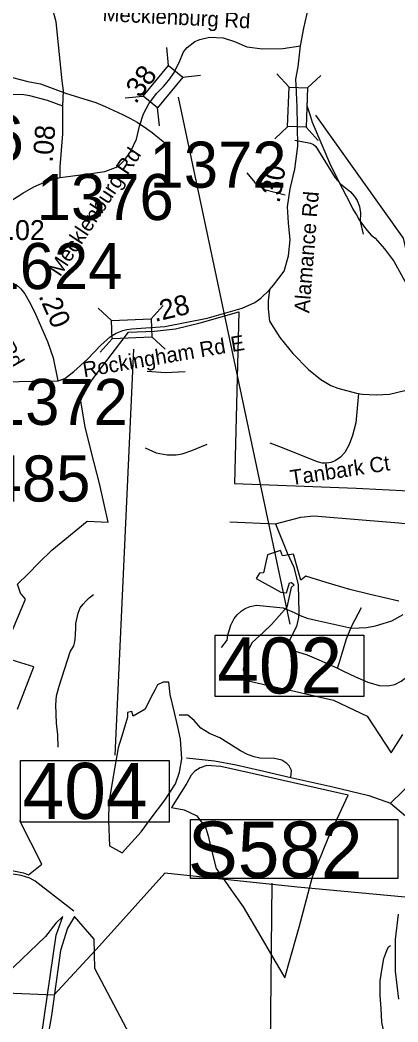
# Model space of a CAD drawing. Extents: x 1662474 to 1856135, y 779280 to 917889.
# Drawn here: x 1737912 to 1740276, y 817764 to 824030 of the extents above; entities that cross this region are included whole.
import ezdxf

# ---------------------------------------------------------------- set-up
doc = ezdxf.new("R2010")
doc.units = 0
for name, color, linetype in [('Cogo Default Point CELL', 7, 'Continuous'), ('Exist Boundary Political City Limit New', 7, 'Continuous'), ('Exist Boundary Political City Limit New Hole', 7, 'Continuous'), ('Exist Hydrographic Misc Water Feature', 7, 'Continuous'), ('Exist Road Non-System Type 51', 7, 'Continuous'), ('Exist Road Non-System Type 51 Label', 7, 'Continuous'), ('Exist Road Primary Interstate Structure Ovrhead Sign CELL', 7, 'Continuous'), ('Exist Road Secondary Mileage Tenths English Label', 7, 'Continuous'), ('Exist Road Secondary Structure Standard Bridge CELL', 7, 'Continuous'), ('Exist Road Secondary Structure Standard Bridge Number Label', 7, 'Continuous'), ('Exist Road Secondary Type 51 Attributed', 7, 'Continuous'), ('Exist Road Secondary Type 51 Label', 7, 'Continuous'), ('Exist Utilities Electrical Transmission Line', 7, 'Continuous'), ('Map Preparation Boundary City Limit Buffer Line', 7, 'Continuous'), ('Prop DGN Element Guardrail', 7, 'Continuous')]:
    doc.layers.add(name, color=color, linetype=linetype)

msp = doc.modelspace()

# ---------------------------------------------------------------- linework, layer by layer
at = {"layer": 'Exist Boundary Political City Limit New'}
for points in [[(1737831, 820135.9), (1737947.4, 820407.4), (1737915.6, 820444.8), (1737896.8, 820502.2), (1737962.2, 820567.4), (1738030.1, 820634.9), (1738110.9, 820715.2), (1738332.9, 820896.7), (1738462.8, 820890.2), (1738409.1, 821132.7), (1738360, 821324.7), (1738318.8, 821485.7), (1738288.5, 821672.1), (1738372.8, 821794.3), (1738590.1, 822077.8), (1738752.4, 822085.3), (1738885.5, 822099.6), (1739039.6, 822136.3), (1739280.5, 822205.1), (1739254, 821131.9), (1740014.4, 821103.2), (1740838.6, 821061.3)], [(1737896.6, 819720.4), (1737997.5, 819985.3), (1737862, 820026.4)], [(1737787.1, 818725.4), (1737933.5, 818696.2), (1737964.5, 818683.3), (1738049.1, 818752), (1737910.5, 819022.8)], [(1738046, 817674.9), (1738138.4, 818307.4), (1738180.8, 818423.3), (1738135.1, 818381.3), (1738071.8, 818298.6), (1737823.9, 818060.2), (1737752.9, 817902.8), (1737570.5, 817721)]]:
    msp.add_lwpolyline(points, dxfattribs=at)
at = {"layer": 'Exist Boundary Political City Limit New Hole'}
for points in [[(1740280.5, 820395), (1740103, 820437.6), (1739974.4, 820468.6), (1739827.6, 820513.2), (1739699, 820552.4), (1739669.4, 820526.1), (1739622.5, 820690.2), (1739554.8, 820679), (1739541.8, 820712), (1739459.9, 820684.6), (1739435.1, 820573.7), (1739409.9, 820570.5), (1739389.2, 820538.1), (1739543.1, 820452.1)], [(1739543.1, 820452.1), (1739579.1, 820448.9), (1739597, 820509.6), (1739609.5, 820513.1), (1739627, 820497), (1739608.9, 820482.3), (1739581, 820358.6), (1739485.5, 820250.9), (1739434.2, 820202.9), (1739362.8, 820135.9), (1739326.4, 820061), (1739308.1, 819967.5), (1739330.6, 819899.8), (1739457.4, 819871.2), (1739610.1, 819836.8), (1739753.5, 819804.4), (1739873.6, 819777.3), (1740000, 819717.1), (1740083.6, 819677.2), (1740233.8, 819447.6), (1740306, 819561)], [(1738852, 819812.5), (1738841.9, 819889.1), (1738807.2, 819888.9), (1738772.1, 819871.6), (1738755.4, 819838.4), (1738730.4, 819792.6), (1738694.4, 819721.1), (1738619.8, 819677.3), (1738610.5, 819706.8), (1738583.4, 819699.1), (1738584.6, 819670.9), (1738554.2, 819571.6), (1738525.5, 819478.2), (1738495.1, 819300.3), (1738466.8, 819135.1), (1738465.8, 819023.9), (1738472.5, 818866.6), (1738551.8, 818822.9), (1738669.5, 818954.1), (1738733.2, 819039.2), (1738817.8, 819151.6), (1738884, 819252.7), (1738910.6, 819326.1), (1738923.9, 819410.8), (1738916.2, 819532.8), (1738898.5, 819610.4), (1738877.6, 819699.9), (1738852, 819812.5)], [(1739103, 818864.6), (1739139.6, 818723), (1739174.9, 818673), (1739231.4, 818592.7), (1739308.4, 818483.3), (1739418.5, 818296.4), (1739509, 818142.9), (1739568.9, 818041.2), (1739594.4, 818130.7), (1739658.9, 818357.1), (1739741.5, 818671.7), (1739839.2, 818913.4), (1739964.9, 819183.4), (1739364.1, 819319), (1739168.9, 819362.1), (1739081, 819368), (1739037.9, 819354.4), (1739005.9, 819333.6), (1738982.1, 819308.2), (1738954.8, 819257.6), (1738858.9, 819104.6), (1738938.5, 819091.1), (1739017.8, 819054.1), (1739074.1, 818976.1), (1739088.1, 818928.6), (1739103, 818864.6)], [(1738598.9, 817683.9), (1738380, 818098.1), (1738376.6, 818281.6), (1738252.9, 818423.4), (1738209, 818350.8), (1738164.6, 818210.8), (1738108.5, 817805.6), (1738091.2, 817697.3)], [(1740277.6, 818438.9), (1740258.4, 818280.5), (1740259.2, 818081.9)], [(1740259.2, 818081.9), (1740278.9, 817906.4)]]:
    msp.add_lwpolyline(points, dxfattribs=at)
at = {"layer": 'Exist Hydrographic Misc Water Feature'}
for points in [[(1737864.4, 823671), (1737962, 823646), (1738040.1, 823631.4), (1738203.5, 823571.3), (1738385.4, 823513.5), (1738445.1, 823489.3), (1738552.7, 823440.3), (1738598.7, 823417.3), (1738644.4, 823390.9), (1738702.2, 823352.8), (1738737.7, 823325.8), (1738763.7, 823305.6), (1738815.2, 823265.1), (1738830, 823235.3)], [(1739707.2, 823524.3), (1739706.8, 823494.8), (1739726.3, 823432.8), (1739739.8, 823390.7), (1739855, 823123.3), (1739876.8, 823078.5), (1739902.4, 823026.4), (1739977, 822882.1), (1739994.7, 822848.1), (1740016.2, 822811.5), (1740034, 822781.6), (1740059.5, 822743.3), (1740083.3, 822714.9), (1740108.9, 822684.8), (1740132.9, 822666.4), (1740192.3, 822599.5), (1740236, 822541.2), (1740249.8, 822521.2), (1740332.2, 822374.2), (1740387.1, 822264), (1740418.7, 822197.7), (1740438.2, 822145.6)], [(1738248.9, 820116.6), (1738252.8, 820132.1), (1738257.3, 820156.7), (1738259.5, 820188.6), (1738261.8, 820224.6), (1738262, 820256.6), (1738274.9, 820320.4), (1738289.3, 820353.7), (1738307.5, 820378), (1738325.8, 820398.2), (1738344, 820415.8), (1738371.5, 820437.4)], [(1739172, 820106), (1739208.3, 820152.8), (1739212.8, 820183.1), (1739223.1, 820219), (1739231.3, 820245.1), (1739239.7, 820263), (1739251.8, 820286.5), (1739270, 820310.8), (1739296.1, 820332.4), (1739320.5, 820350), (1739350.8, 820361.7), (1739390.8, 820371.5), (1739558.9, 820353.3), (1739626.8, 820324.9), (1739664.5, 820306.9), (1739708.4, 820290.4), (1739762.1, 820277.7), (1739988.3, 820227.2), (1740078.3, 820230.3), (1740136.6, 820242.3), (1740182.7, 820255.2), (1740237, 820273.1), (1740309.4, 820312.6)], [(1738151.7, 819483.5), (1738148.4, 819559.5), (1738141, 819633.7), (1738136.3, 819747.7), (1738140.8, 819803.7), (1738157.4, 819863.6), (1738225.3, 820079), (1738248.9, 820116.6)], [(1740281.7, 817516.8), (1740222.5, 817605.3), (1740195, 817673.6), (1740175.9, 817763.8), (1740170.8, 817847.9), (1740165.7, 817929.9), (1740164.5, 818022), (1740177.2, 818099.9), (1740187.8, 818161.8), (1740206.3, 818211.6), (1740216.5, 818233.5), (1740228.4, 818241.5)]]:
    msp.add_lwpolyline(points, dxfattribs=at)
at = {"layer": 'Exist Road Non-System Type 51'}
msp.add_line((1739223.6, 820892.5), (1739509.4, 820880.4), dxfattribs=at)
for points in [[(1739632, 823277.8), (1739729.4, 823259.6), (1739747, 823250.7), (1739762.8, 823239.2), (1739883.4, 823043.6), (1739917.6, 823004.8), (1739978.8, 822956.5), (1740005, 822926.9), (1740020.8, 822901.4), (1740035.9, 822863.9), (1740042.2, 822824.7), (1740040.6, 822770.7), (1740058.5, 822691.1)], [(1739331.5, 823074.1), (1739381.4, 823014.2), (1739440.9, 822969.6), (1739570.6, 822937)], [(1738706.9, 821835.2), (1738822.9, 821826), (1738944.4, 821832.6)], [(1740030.1, 821695.1), (1740012.1, 821511.4), (1739992.6, 821432.4), (1739970.9, 821375.9), (1739943, 821325.5), (1739916.5, 821296.2), (1739884, 821273.4), (1739856.4, 821262.2), (1739831.8, 821258.4), (1739802.1, 821259.7), (1739771.9, 821267), (1739537, 821361.2), (1739476.4, 821384.9)], [(1738695.6, 821354.4), (1738763.5, 821323.7), (1738832, 821311.6), (1738889.2, 821310.6), (1738926.5, 821317.4), (1738986.1, 821338.1), (1739083.1, 821378.2)], [(1739509.4, 820880.4), (1739668, 820920.2), (1739750.4, 820929.8), (1740052.2, 820904.5), (1740282.4, 820884.9), (1740435.1, 820869.6), (1740567.1, 820880.1), (1740692.1, 820925.2), (1740806.2, 820986.7)], [(1739509.4, 820880.4), (1739582.6, 820697.4), (1739624.6, 820609.2), (1739651.6, 820498.8), (1739655.9, 820324.5), (1739654.1, 820292.8), (1739640.6, 820238.1), (1739616.4, 820188.7), (1739597.1, 820149.4), (1739595.2, 820145), (1739593.2, 820137.5), (1739592.6, 820129.7), (1739593.2, 820121.9), (1739595.2, 820114.4), (1739598.6, 820107.4), (1739603.1, 820100.9), (1739608.6, 820095.4), (1739615, 820090.9), (1739622, 820087.7), (1739623.1, 820087.2), (1739646.9, 820079.4), (1739707.2, 820059.9), (1739780.5, 820029.5), (1739856.9, 819995.7), (1739897.1, 819976.6)], [(1739897.1, 819976.6), (1739907.6, 820008.8), (1739927.8, 820071.6), (1739954.9, 820160.2), (1739986, 820238.4), (1740048.1, 820356.6)], [(1739897.1, 819976.6), (1739914.5, 819968.4), (1739934.4, 819958.9), (1740011.4, 819923), (1740088.1, 819889.2), (1740158.5, 819867.5), (1740213.1, 819866.1), (1740256.2, 819875.6), (1740296.9, 819894.8), (1740338.4, 819926.5), (1740377.6, 819977.4), (1740414.4, 820051.4), (1740455.6, 820130.5), (1740512, 820242.8)], [(1739606, 819293.2), (1739610.2, 819335.9), (1739595.5, 819365.4), (1739580.9, 819379.7), (1739550.6, 819400.6), (1739503.9, 819410.9), (1739413.1, 819414), (1739377.6, 819422.2), (1739335.1, 819436.1), (1739290.2, 819459.7), (1739219.1, 819504.9), (1739162.1, 819541.4), (1739096.6, 819569.1), (1739043.4, 819600.6), (1739001.9, 819649.4), (1738962.2, 819683), (1738908.1, 819682)], [(1738954.4, 819416.9), (1739128.1, 819397.5), (1739263.8, 819372), (1739409.1, 819338.9), (1739606, 819293.2)], [(1739606, 819293.2), (1739868.5, 819233.7), (1740094.2, 819180.9), (1740230.1, 819132.2)], [(1740230.1, 819132.2), (1740380.9, 819280.4)], [(1740230.1, 819132.2), (1740323.6, 819052.4), (1740394.5, 818961.5), (1740482.9, 818751.9), (1740549.6, 818605.7), (1740702.9, 818278.9)], [(1738249.6, 818457.9), (1738006.9, 818643.7), (1737974.4, 818663.4), (1737918.9, 818680.7), (1737545.4, 818740.2)]]:
    msp.add_lwpolyline(points, dxfattribs=at)
at = {"layer": 'Exist Road Primary Interstate Structure Ovrhead Sign CELL'}
msp.add_line((1739458.5, 815653.2), (1739489.5, 818633.1), dxfattribs=at)
msp.add_lwpolyline([(1738977.8, 819030), (1740275.7, 819030), (1740275.7, 818661.3), (1738977.8, 818661.3)], close=True, dxfattribs=at)
at = {"layer": 'Exist Road Secondary Structure Standard Bridge CELL'}
for p, q in [((1738841.3, 823745.7), (1738830.4, 823858.3)), ((1738928.6, 823673.7), (1739041.3, 823684.6)), ((1739518, 823694.1), (1739595, 823611.1)), ((1739793.6, 823683.9), (1739710.7, 823606.9)), ((1738570.6, 823543.8), (1738683.2, 823554.7)), ((1738783.5, 823368.4), (1738772.6, 823481.1)), ((1739587.9, 823363.4), (1739505, 823286.3)), ((1739701, 823359.2), (1739778, 823276.3)), ((1738400.8, 822228.1), (1738484.2, 822151.7)), ((1738731.9, 822161.9), (1738808.3, 822245.3)), ((1738412.8, 821952.5), (1738489.2, 822036)), ((1738736.8, 822048.8), (1738820.2, 821972.4))]:
    msp.add_line(p, q, dxfattribs=at)
for points in [[(1738683.2, 823554.7), (1738840.9, 823746), (1738930.2, 823672.4), (1738772.6, 823481.1)], [(1739710.7, 823606.9), (1739701.6, 823359.2), (1739585.8, 823363.4), (1739595, 823611.1)], [(1738484.2, 822151.7), (1738731.8, 822162.5), (1738736.9, 822046.8), (1738489.2, 822036)]]:
    msp.add_lwpolyline(points, close=True, dxfattribs=at)
at = {"layer": 'Exist Road Secondary Structure Standard Bridge Number Label'}
for p, q in [((1738901.6, 823547.6), (1739598.9, 820252.6)), ((1738622.2, 821972.4), (1738505.1, 819432.1))]:
    msp.add_line(p, q, dxfattribs=at)
msp.add_lwpolyline([(1739760.1, 823434.9), (1740308.1, 822665.3), (1740727.9, 820823)], dxfattribs=at)
for points in [[(1739133.4, 820182.9), (1740062.4, 820182.9), (1740062.4, 819798.8), (1739133.4, 819798.8)], [(1737916, 819398.6), (1738845, 819398.6), (1738845, 819014.5), (1737916, 819014.5)]]:
    msp.add_lwpolyline(points, close=True, dxfattribs=at)
at = {"layer": 'Exist Road Secondary Type 51 Attributed'}
for points in [[(1739666.6, 823868), (1739686.9, 823979), (1739719, 824116.3), (1739730.4, 824194.1), (1739735, 824313.1), (1739725.8, 824432.1), (1739693.5, 824617.2), (1739665.2, 824799.4), (1739644.9, 825003.6), (1739614.5, 825199.8), (1739607.6, 825379.3)], [(1738180.6, 823491.1), (1738183.1, 823587.7), (1738175.2, 823650.1), (1738138.3, 824018.9), (1738111.9, 824119.2)], [(1738808.6, 823613.8), (1738823.1, 823628.1), (1738849, 823662), (1738873, 823696.4), (1738907.4, 823765.3), (1738934.2, 823832.2), (1738958.6, 823858.5), (1739005.3, 823895.3), (1739037.6, 823908.8), (1739097.7, 823923.1), (1739183, 823917.8), (1739253.5, 823895.8), (1739329.8, 823861.6), (1739429.5, 823849.1), (1739555.2, 823851.8), (1739666.6, 823868)], [(1739644.9, 823491.2), (1739644.4, 823524), (1739640.7, 823583.9), (1739638.3, 823659.6), (1739652.4, 823737.8), (1739666.6, 823868)], [(1738162.5, 823046.2), (1738355.3, 823069.7), (1738442.3, 823083.1), (1738526, 823113.2), (1738566.1, 823153.3), (1738603, 823205.8), (1738639.8, 823286), (1738659.6, 823367.1), (1738684.1, 823442.5), (1738718, 823506.7), (1738765.1, 823569.8), (1738808.6, 823613.8)], [(1738180.6, 823491.1), (1738084.7, 823527.7), (1737974.3, 823555.1), (1737935.2, 823562.4), (1737652.2, 823565.3), (1737415.1, 823543.3), (1737313.6, 823528.1), (1737159.5, 823490.1), (1737031.1, 823460.9)], [(1738162.5, 823046.2), (1738163.1, 823112.2), (1738178.9, 823318), (1738180.6, 823491.1)], [(1739471.6, 822342.4), (1739498.4, 822372.7), (1739563.7, 822460.5), (1739591.2, 822555.5), (1739602.1, 822655.5), (1739591, 822761.6), (1739585.9, 822861.5), (1739600.9, 822973.5), (1739631.7, 823098.4), (1739649.6, 823241.8), (1739646.8, 823365.8), (1739644.9, 823491.2)], [(1737576.3, 822814.7), (1737668.8, 822816.5), (1737744.2, 822834.5), (1737818.7, 822876.7), (1737928.7, 822947.1), (1737997.8, 822986.6), (1738079.5, 823021.7), (1738162.5, 823046.2)], [(1737624.8, 822629.7), (1737656.6, 822560.1), (1737675, 822527.4), (1737704.7, 822493.3), (1737729.8, 822465.4), (1737791.3, 822418.2), (1737837.9, 822398.8), (1737884.3, 822377), (1737902.9, 822364.4), (1737917.1, 822349.6), (1737941.7, 822316.9), (1737969, 822270.4), (1738001.8, 822204.9), (1738083.8, 822019.2), (1738119.3, 821918.1), (1738149.2, 821773.9)], [(1738612, 822098), (1738817, 822112.7), (1739081.8, 822165.5), (1739302.2, 822228.6), (1739379.9, 822264.1), (1739418.1, 822289.7), (1739471.6, 822342.4)], [(1739471.6, 822342.4), (1739464.3, 822274.8), (1739463.9, 822224.6), (1739472.8, 822146.9), (1739536.6, 822043.9), (1739617.8, 821945.2), (1739715.7, 821845.2), (1739794.7, 821782.4), (1739856.7, 821744.2), (1739899.1, 821726.9), (1740016.7, 821695.9), (1740052.2, 821691), (1740140.2, 821686.1), (1740223.2, 821691), (1740319.3, 821713)], [(1738149.2, 821773.9), (1738151.2, 821774), (1738193.3, 821787.6), (1738247.8, 821831.1), (1738334.5, 821908.3), (1738414.5, 821993.9), (1738478.6, 822050.5), (1738513.5, 822072.2), (1738555, 822089.1), (1738580.4, 822095.2), (1738612, 822098)], [(1737270.2, 821625.8), (1737323.3, 821621.2), (1737383.4, 821630.8), (1737431.6, 821642.2), (1737505.8, 821671.7), (1737596.4, 821718.9), (1737688.6, 821746), (1737824.9, 821766.8), (1737987.1, 821771.3), (1738111.2, 821772.4), (1738149.2, 821773.9)]]:
    msp.add_lwpolyline(points, dxfattribs=at)
at = {"layer": 'Exist Utilities Electrical Transmission Line'}
msp.add_lwpolyline([(1740410.3, 818536), (1739647.3, 818606.7), (1738818.7, 818695.7), (1738408.3, 818240), (1738124, 817932.3), (1737470.7, 817959.1), (1736563.3, 817999.5), (1735985.6, 818159.3), (1735318.6, 818370.5), (1734562, 818610.7), (1734385.1, 818673.4), (1733771.7, 818709.9), (1733130.2, 818752.5), (1733004.3, 818758.3)], dxfattribs=at)
at = {"layer": 'Map Preparation Boundary City Limit Buffer Line'}
for points in [[(1737831, 820135.9), (1737947.4, 820407.4), (1737915.6, 820444.8), (1737896.8, 820502.2), (1737962.2, 820567.4), (1738030.1, 820634.9), (1738110.9, 820715.2), (1738332.9, 820896.7), (1738462.8, 820890.2), (1738409.1, 821132.7), (1738360, 821324.7), (1738318.8, 821485.7), (1738288.5, 821672.1), (1738372.8, 821794.3), (1738590.1, 822077.8), (1738752.4, 822085.3), (1738885.5, 822099.6), (1739039.6, 822136.3), (1739280.5, 822205.1), (1739254, 821131.9), (1740014.4, 821103.2), (1740838.6, 821061.3)], [(1740280.5, 820395), (1740103, 820437.6), (1739974.4, 820468.6), (1739827.6, 820513.2), (1739699, 820552.4), (1739669.4, 820526.1), (1739622.5, 820690.2), (1739554.8, 820679), (1739541.8, 820712), (1739459.9, 820684.6), (1739435.1, 820573.7), (1739409.9, 820570.5), (1739389.2, 820538.1), (1739543.1, 820452.1)], [(1739543.1, 820452.1), (1739579.1, 820448.9), (1739597, 820509.6), (1739609.5, 820513.1), (1739627, 820497), (1739608.9, 820482.3), (1739581, 820358.6), (1739485.5, 820250.9), (1739434.2, 820202.9), (1739362.8, 820135.9), (1739326.4, 820061), (1739308.1, 819967.5), (1739330.6, 819899.8), (1739457.4, 819871.2), (1739610.1, 819836.8), (1739753.5, 819804.4), (1739873.6, 819777.3), (1740000, 819717.1), (1740083.6, 819677.2), (1740233.8, 819447.6), (1740306, 819561)], [(1737896.6, 819720.4), (1737997.5, 819985.3), (1737862, 820026.4)], [(1738852, 819812.5), (1738841.9, 819889.1), (1738807.2, 819888.9), (1738772.1, 819871.6), (1738755.4, 819838.4), (1738730.4, 819792.6), (1738694.4, 819721.1), (1738619.8, 819677.3), (1738610.5, 819706.8), (1738583.4, 819699.1), (1738584.6, 819670.9), (1738554.2, 819571.6), (1738525.5, 819478.2), (1738495.1, 819300.3), (1738466.8, 819135.1), (1738465.8, 819023.9), (1738472.5, 818866.6), (1738551.8, 818822.9), (1738669.5, 818954.1), (1738733.2, 819039.2), (1738817.8, 819151.6), (1738884, 819252.7), (1738910.6, 819326.1), (1738923.9, 819410.8), (1738916.2, 819532.8), (1738898.5, 819610.4), (1738877.6, 819699.9), (1738852, 819812.5)], [(1739103, 818864.6), (1739139.6, 818723), (1739174.9, 818673), (1739231.4, 818592.7), (1739308.4, 818483.3), (1739418.5, 818296.4), (1739509, 818142.9), (1739568.9, 818041.2), (1739594.4, 818130.7), (1739658.9, 818357.1), (1739741.5, 818671.7), (1739839.2, 818913.4), (1739964.9, 819183.4), (1739364.1, 819319), (1739168.9, 819362.1), (1739081, 819368), (1739037.9, 819354.4), (1739005.9, 819333.6), (1738982.1, 819308.2), (1738954.8, 819257.6), (1738858.9, 819104.6), (1738938.5, 819091.1), (1739017.8, 819054.1), (1739074.1, 818976.1), (1739088.1, 818928.6), (1739103, 818864.6)], [(1737787.1, 818725.4), (1737933.5, 818696.2), (1737964.5, 818683.3), (1738049.1, 818752), (1737910.5, 819022.8)], [(1738046, 817674.9), (1738138.4, 818307.4), (1738180.8, 818423.3), (1738135.1, 818381.3), (1738071.8, 818298.6), (1737823.9, 818060.2), (1737752.9, 817902.8), (1737570.5, 817721)], [(1738598.9, 817683.9), (1738380, 818098.1), (1738376.6, 818281.6), (1738252.9, 818423.4), (1738209, 818350.8), (1738164.6, 818210.8), (1738108.5, 817805.6), (1738091.2, 817697.3)], [(1740277.6, 818438.9), (1740258.4, 818280.5), (1740259.2, 818081.9)], [(1740259.2, 818081.9), (1740278.9, 817906.4)]]:
    msp.add_lwpolyline(points, dxfattribs=at)

# ---------------------------------------------------------------- texts
at = {"layer": 'Cogo Default Point CELL'}
for s, p in [('1376', (1737078.9, 823149.4)), ('1372', (1738722.4, 822981.6)), ('1376', (1738016.8, 822779.2)), ('1624', (1737696.2, 822347.6)), ('1372', (1737730.1, 821498)), ('1485', (1737495.8, 821018.9))]:
    msp.add_text(s, height=288, dxfattribs=at).set_placement(p)
at = {"layer": 'Exist Road Non-System Type 51 Label'}
msp.add_text('Tanbark Ct', height=95, rotation=8.67614, dxfattribs=at).set_placement((1739609.1, 821120.1))
at = {"layer": 'Exist Road Primary Interstate Structure Ovrhead Sign CELL'}
msp.add_text('S582', height=350, dxfattribs=at).set_placement((1738961.8, 818667.4))
at = {"layer": 'Exist Road Secondary Mileage Tenths English Label'}
for s, rotation, p in [('.08', 85.60968, (1738115.7, 823137)), ('.30', 80.12043, (1739535, 822881.8))]:
    msp.add_text(s, height=125, rotation=rotation, dxfattribs=at).set_placement(p)
msp.add_text('.02', height=125, dxfattribs=at).set_placement((1737834.7, 822653.8))
at = {"layer": 'Exist Road Secondary Structure Standard Bridge Number Label'}
for s, p in [('402', (1739146, 819818.6)), ('404', (1737928.5, 819034.3))]:
    msp.add_text(s, height=350, dxfattribs=at).set_placement(p)
at = {"layer": 'Exist Road Secondary Type 51 Label'}
for s, rotation, p in [('Mecklenburg Rd', 357.1477, (1738426.7, 824023.9)), ('Mecklenburg Rd', 56.4272, (1738162.5, 822420.4)), ('Alamance Rd', 85.41405, (1739721.2, 822194.9)), ('Brunswick Rd', 300.07687, (1737472.4, 822519.1)), ('Rockingham Rd E', 9.69418, (1738313, 821795.8))]:
    msp.add_text(s, height=95, rotation=rotation, dxfattribs=at).set_placement(p)
at = {"layer": 'Prop DGN Element Guardrail'}
for s, rotation, p in [('.38', 53.28476, (1738635.7, 823500.5)), ('.20', 293.8158, (1738026.1, 822304.6)), ('.28', 13.64582, (1738756.3, 822141.1))]:
    msp.add_text(s, height=125, rotation=rotation, dxfattribs=at).set_placement(p)

doc.saveas('drawing.dxf')
